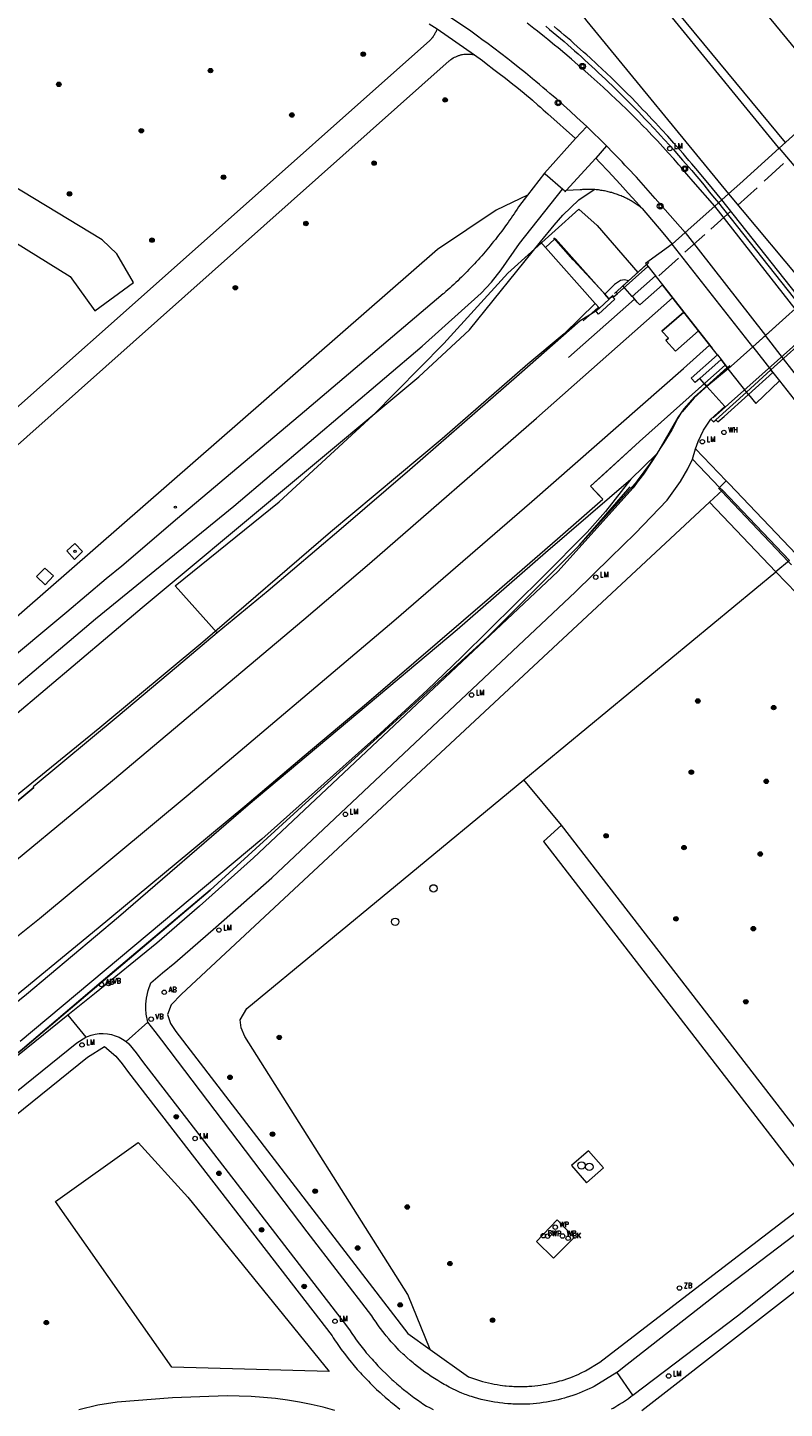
# Model space of a CAD drawing. Header units: metres. Extents: x 138165 to 154469, y 480134 to 494189.
# Tile 821 of 1056: x 146442 to 146528, y 488132 to 488288. Entities that reach past the tile are written whole.
import ezdxf

# ---------------------------------------------------------------- set-up
doc = ezdxf.new("R2010")
doc.units = ezdxf.units.M
doc.header["$LTSCALE"] = 0.001
doc.header["$MEASUREMENT"] = 0
for name, color, linetype, lineweight in [('Level 5', 7, 'Continuous', 0), ('TOP-L-diversen geluidsscherm', 7, 'Continuous', 0), ('TOP-L-spoor', 7, 'Continuous', 0), ('TOP-L-terrein schutting raster hek leuning', 7, 'Continuous', 0), ('TOP-L-topo objecten punt', 7, 'Continuous', 0), ('TOP-L-topo objecten vlak', 7, 'Continuous', 0), ('TOP-L-verharding vangrail', 7, 'Continuous', 0), ('TOP-V-verharding beton', 7, 'Continuous', 0)]:
    doc.layers.add(name, color=color, linetype=linetype, lineweight=lineweight)
doc.styles.add('Style-STANDARD', font='STANDARD.shx')

# ---------------------------------------------------------------- blocks, each defined once
blk = doc.blocks.new('24')
at = {"layer": 'TOP-L-topo objecten punt', "color": 7, "linetype": 'Continuous', "lineweight": 0}
for radius in [0.025, 0.0182, 0.0115, 0.005]:
    blk.add_circle((0, 0), radius, dxfattribs=at)
blk = doc.blocks.new('*U13')
at = {"layer": 'Level 5', "color": 7, "linetype": 'Continuous', "lineweight": 0}
blk.add_circle((0, 0), 0.0415, dxfattribs=at)
blk = doc.blocks.new('150')
at = {"layer": 'Level 5', "color": 7, "linetype": 'Continuous', "lineweight": 0}
blk.add_blockref('*U13', (0, 0), dxfattribs=at)
blk = doc.blocks.new('73')
at = {"layer": 'TOP-L-topo objecten punt', "color": 7, "linetype": 'Continuous', "lineweight": 0}
blk.add_circle((0, 0), 0.025, dxfattribs=at)
at = {"layer": 'TOP-L-topo objecten punt', "color": 7, "linetype": 'Continuous', "lineweight": 0, "style": 'Style-STANDARD'}
blk.add_text('WP', height=0.06, dxfattribs=at).set_placement((0.0483, 0))
blk = doc.blocks.new('39')
at = {"layer": 'TOP-L-topo objecten punt', "color": 7, "linetype": 'Continuous', "lineweight": 0}
for p, q in [((0.0175, 0.0175), (-0.0175, 0.0175)), ((-0.0175, 0.0175), (-0.0175, -0.0175)), ((0.0175, 0.0175), (0.0175, -0.0175)), ((0.0175, -0.0175), (-0.0175, -0.0175))]:
    blk.add_line(p, q, dxfattribs=at)
blk.add_circle((0, 0), 0.0332, dxfattribs=at)
blk = doc.blocks.new('72')
at = {"layer": 'TOP-L-topo objecten punt', "color": 7, "linetype": 'Continuous', "lineweight": 0}
blk.add_circle((0, 0), 0.025, dxfattribs=at)
at = {"layer": 'TOP-L-topo objecten punt', "color": 7, "linetype": 'Continuous', "lineweight": 0, "style": 'Style-STANDARD'}
blk.add_text('BK', height=0.06, dxfattribs=at).set_placement((0.0483, 0))
blk = doc.blocks.new('16')
at = {"layer": 'TOP-L-topo objecten punt', "color": 7, "linetype": 'Continuous', "lineweight": 0}
blk.add_circle((0, 0), 0.025, dxfattribs=at)
at = {"layer": 'TOP-L-topo objecten punt', "color": 7, "linetype": 'Continuous', "lineweight": 0, "style": 'Style-STANDARD'}
blk.add_text('LM', height=0.06, dxfattribs=at).set_placement((0.0483, 0))
blk = doc.blocks.new('10')
at = {"layer": 'TOP-L-topo objecten punt', "linetype": 'Continuous', "lineweight": 0}
blk.add_circle((0, 0), 0.0125, dxfattribs=at)
blk = doc.blocks.new('85')
at = {"layer": 'TOP-L-topo objecten punt', "color": 7, "linetype": 'Continuous', "lineweight": 0}
blk.add_circle((0, 0), 0.025, dxfattribs=at)
at = {"layer": 'TOP-L-topo objecten punt', "color": 7, "linetype": 'Continuous', "lineweight": 0, "style": 'Style-STANDARD'}
blk.add_text('ZB', height=0.06, dxfattribs=at).set_placement((0.0483, 0))
blk = doc.blocks.new('14')
at = {"layer": 'TOP-L-topo objecten punt', "color": 7, "linetype": 'Continuous', "lineweight": 0}
blk.add_circle((0, 0), 0.025, dxfattribs=at)
at = {"layer": 'TOP-L-topo objecten punt', "color": 7, "linetype": 'Continuous', "lineweight": 0, "style": 'Style-STANDARD'}
blk.add_text('VB', height=0.06, dxfattribs=at).set_placement((0.0483, 0))
blk = doc.blocks.new('302')
at = {"layer": 'TOP-L-topo objecten punt', "color": 7, "linetype": 'Continuous', "lineweight": 0}
blk.add_circle((0, 0), 0.025, dxfattribs=at)
at = {"layer": 'TOP-L-topo objecten punt', "color": 7, "linetype": 'Continuous', "lineweight": 0, "style": 'Style-STANDARD'}
blk.add_text('WH', height=0.06, dxfattribs=at).set_placement((0.0483, 0))
blk = doc.blocks.new('11')
at = {"layer": 'TOP-L-topo objecten punt', "color": 7, "linetype": 'Continuous', "lineweight": 0}
blk.add_circle((0, 0), 0.025, dxfattribs=at)
at = {"layer": 'TOP-L-topo objecten punt', "color": 7, "linetype": 'Continuous', "lineweight": 0, "style": 'Style-STANDARD'}
blk.add_text('AB', height=0.06, dxfattribs=at).set_placement((0.0483, 0))

msp = doc.modelspace()

# ---------------------------------------------------------------- linework, layer by layer
at = {"layer": 'TOP-L-diversen geluidsscherm', "flags": 128}
for points in [[(146503.32, 488250.47), (146510.74, 488257.04)], [(146504.63, 488254.61), (146497.77, 488248.54), (146491.28, 488242.93), (146485.42, 488237.82), (146477.68, 488231.15), (146469.48, 488224.15), (146463.72, 488219.43)], [(146366.85, 488120.46), (146375.39, 488126.96), (146388.1, 488136.7), (146399.57, 488145.56), (146409.64, 488153.51), (146423.2, 488164.29), (146430.11, 488169.84), (146439.04, 488176.92), (146450.3, 488186.18), (146459.09, 488193.45), (146466.82, 488199.88), (146473.51, 488205.55), (146480.54, 488211.48), (146488.56, 488218.34), (146494.4, 488223.37), (146502.07, 488230.01), (146507.17, 488234.48), (146505.81, 488235.96), (146511.32, 488241.01), (146519.03, 488247.86), (146520.98, 488249.61)], [(146519.65, 488247.95), (146521.48, 488249.57)], [(146463.72, 488219.43), (146459.15, 488215.56), (146452.57, 488210.04), (146442.99, 488202.06), (146443.05, 488201.99)], [(146383.57, 488154.25), (146387.92, 488157.64), (146391.82, 488160.66), (146394.07, 488162.4), (146396.46, 488164.34), (146402.01, 488168.74), (146408.29, 488173.73), (146413.87, 488178.21), (146419.78, 488182.96), (146422.23, 488184.93), (146426.85, 488188.67), (146431.51, 488192.46), (146436.3, 488196.38), (146443.05, 488201.99)]]:
    msp.add_lwpolyline(points, dxfattribs=at)
at = {"layer": 'TOP-L-spoor', "flags": 128}
for points in [[(146101.28, 487958.69), (146118.68, 487968.77), (146137.94, 487980.21), (146157.59, 487992.13), (146178.71, 488005.17), (146203.74, 488020.95), (146224.43, 488034.41), (146248.39, 488050.27), (146266.55, 488062.71), (146281.1, 488072.75), (146300.31, 488086.14), (146319.75, 488100.17), (146340.84, 488115.68), (146362.23, 488131.63), (146387.18, 488150.88), (146410.21, 488168.82), (146428.07, 488183.37), (146436.54, 488190.07), (146451.93, 488202.8), (146473.49, 488220.93), (146480.87, 488227.23), (146499.7, 488243.61), (146515.05, 488257.18)], [(146104.69, 487952.8), (146110.95, 487956.38), (146129.51, 487967.3), (146152.43, 487981.04), (146171.36, 487992.62), (146191.41, 488005.17), (146228.2, 488028.82), (146252.75, 488045.17), (146274.55, 488059.98), (146297.01, 488075.65), (146322.88, 488094.12), (146345.24, 488110.56), (146367.89, 488127.51), (146391.54, 488145.74), (146409.3, 488159.73), (146443.68, 488187.24), (146460.46, 488201.15), (146483.64, 488220.78), (146499.2, 488234.23), (146516.27, 488249.21), (146519.22, 488251.86)]]:
    msp.add_lwpolyline(points, dxfattribs=at)
at = {"layer": 'TOP-L-terrein schutting raster hek leuning', "flags": 128}
for points in [[(146519.63, 488243.66), (146528.58, 488251.66), (146540.45, 488262.35), (146552.41, 488273.23), (146557.12, 488277.62)], [(146525.35, 488270.34), (146527.54, 488272.33)], [(146522.39, 488267.65), (146524.56, 488269.6)], [(146463.72, 488219.43), (146458.99, 488224.71), (146470.71, 488234.2), (146481.28, 488243.94), (146489.27, 488252.03), (146496.48, 488259.96), (146504.48, 488267.17), (146506.54, 488265.33), (146511.12, 488260.06)], [(146519.37, 488264.95), (146521.6, 488266.98)], [(146507.78, 488257.23), (146503.83, 488261.48), (146501.65, 488263.95)], [(146516.44, 488262.33), (146518.68, 488264.35)], [(146512.26, 488260.73), (146508.8, 488257.66)], [(146513.5, 488259.66), (146515.71, 488261.67)], [(146507.89, 488257.1), (146508.33, 488257.51)], [(146504.95, 488254.61), (146506.66, 488256.09)], [(146369.61, 488116.38), (146373.59, 488119.25), (146378.15, 488122.78), (146389.25, 488131.38), (146390.12, 488132.05), (146409.57, 488147.04), (146429.15, 488162.43), (146441.8, 488172.48), (146462.92, 488190.43), (146494.22, 488218.96), (146504.5, 488229.26), (146510.27, 488235.87)], [(146528.43, 488227.08), (146528.07, 488227.46), (146520.55, 488235.4), (146520.22, 488235.75)]]:
    msp.add_lwpolyline(points, dxfattribs=at)
at = {"layer": 'TOP-L-topo objecten vlak', "flags": 128}
for points in [[(146533.39, 488279.79), (146517.99, 488298.48), (146490.8, 488333.73), (146484.79, 488342.1)], [(146478.07, 488337.08), (146484.23, 488328.55), (146511.47, 488293.11), (146526.96, 488274.15), (146527.04, 488274.05)], [(146471.92, 488332.49), (146477.92, 488324.17), (146505.39, 488288.37), (146521.36, 488268.93)], [(146505.39, 488276.49), (146505.02, 488276.84), (146504.27, 488277.53), (146503.51, 488278.22), (146502.75, 488278.9), (146502.37, 488279.24), (146501.98, 488279.58), (146501.6, 488279.91), (146501.21, 488280.24), (146500.82, 488280.58), (146500.43, 488280.91), (146500.04, 488281.24), (146499.65, 488281.57), (146499.26, 488281.89), (146498.47, 488282.54), (146497.65, 488283.2), (146496.87, 488283.82), (146496.48, 488284.13), (146495.69, 488284.73), (146494.9, 488285.34), (146494.11, 488285.93), (146493.71, 488286.22), (146492.91, 488286.81), (146492.14, 488287.36), (146489.48, 488289.14)], [(146488.51, 488287.5), (146488.47, 488287.41), (146488.43, 488287.33), (146488.39, 488287.24), (146488.35, 488287.15), (146488.3, 488287.07), (146488.26, 488286.98), (146488.21, 488286.9), (146488.16, 488286.82), (146488.1, 488286.74), (146488.05, 488286.66), (146487.94, 488286.5), (146487.88, 488286.42), (146487.82, 488286.35), (146487.69, 488286.2), (146461.57, 488262.97), (146436.95, 488241.1), (146434.02, 488238.48)], [(146487.6, 488288.09), (146488.51, 488287.5)], [(146488.51, 488287.5), (146492.73, 488284.58)], [(146519.8, 488267.53), (146517.35, 488270.31), (146516.65, 488271.15), (146516.06, 488271.84), (146515.76, 488272.18), (146515.17, 488272.87), (146514.56, 488273.54), (146513.95, 488274.22), (146513.34, 488274.88), (146512.72, 488275.54), (146512.41, 488275.87), (146512.09, 488276.2), (146511.78, 488276.52), (146511.14, 488277.17), (146510.5, 488277.81), (146510.18, 488278.13), (146509.86, 488278.45), (146509.2, 488279.08), (146508.55, 488279.7), (146508.21, 488280.01), (146507.88, 488280.32), (146507.21, 488280.93), (146506.88, 488281.24), (146506.2, 488281.84), (146505.86, 488282.14), (146505.16, 488282.77), (146504.78, 488283.1), (146504.03, 488283.75), (146503.66, 488284.08), (146502.9, 488284.72), (146502.14, 488285.36), (146501.75, 488285.68), (146500.98, 488286.31), (146500.59, 488286.62), (146499.82, 488287.24), (146499.42, 488287.55), (146498.64, 488288.16)], [(146500.77, 488287.8), (146501.19, 488287.46), (146501.6, 488287.11), (146502.01, 488286.77), (146502.42, 488286.42), (146502.83, 488286.08), (146503.24, 488285.72), (146504, 488285.05), (146504.39, 488284.7), (146504.78, 488284.35), (146505.17, 488284), (146505.94, 488283.29), (146506.33, 488282.93), (146506.71, 488282.57), (146507.47, 488281.85), (146507.85, 488281.48), (146508.23, 488281.12), (146508.98, 488280.38), (146509.72, 488279.64), (146510.46, 488278.9), (146511.2, 488278.15), (146511.92, 488277.39), (146512.29, 488277.01), (146513.01, 488276.24), (146513.36, 488275.86), (146513.72, 488275.47), (146514.07, 488275.09), (146514.78, 488274.31), (146515.13, 488273.92), (146515.48, 488273.52), (146516.17, 488272.73), (146516.86, 488271.94), (146517.2, 488271.54), (146517.54, 488271.14), (146518.21, 488270.34), (146518.55, 488269.93), (146519.21, 488269.12), (146519.54, 488268.71), (146520.2, 488267.89)], [(146520.58, 488268.23), (146519, 488270.16), (146518.23, 488271.1), (146517.9, 488271.5), (146517.23, 488272.29), (146516.89, 488272.69), (146516.55, 488273.08), (146516.22, 488273.47), (146515.53, 488274.25), (146515.19, 488274.64), (146514.5, 488275.41), (146513.8, 488276.17), (146513.1, 488276.93), (146512.74, 488277.31), (146512.01, 488278.09), (146511.67, 488278.44), (146511, 488279.14), (146510.32, 488279.84), (146509.97, 488280.19), (146509.63, 488280.53), (146508.94, 488281.22), (146508.24, 488281.9), (146507.53, 488282.58), (146507.18, 488282.91), (146506.47, 488283.58), (146505.75, 488284.24), (146505.39, 488284.57), (146505.02, 488284.89), (146504.3, 488285.54), (146503.93, 488285.86), (146503.56, 488286.19), (146502.82, 488286.82), (146502.45, 488287.14), (146502.08, 488287.45), (146501.7, 488287.77)], [(146452.4, 488262.16), (146450.75, 488263.75), (146416.3, 488284.57), (146412.98, 488286.04), (146411.28, 488285.09), (146410.6, 488282.95), (146412.41, 488281.18), (146447.14, 488259.6), (146449.94, 488255.71), (146454.28, 488258.94), (146452.4, 488262.16)], [(146433.34, 488233.61), (146489.86, 488283.91), (146489.93, 488283.96), (146490.05, 488284.06), (146490.18, 488284.15), (146490.32, 488284.23), (146490.39, 488284.27), (146490.46, 488284.31), (146490.61, 488284.38), (146490.68, 488284.41), (146490.75, 488284.45), (146490.83, 488284.47), (146490.9, 488284.5), (146490.98, 488284.53), (146491.13, 488284.57), (146491.21, 488284.59), (146491.29, 488284.61), (146491.37, 488284.62), (146491.52, 488284.65), (146491.61, 488284.66), (146491.77, 488284.67), (146491.92, 488284.68), (146492.08, 488284.67), (146492.17, 488284.67), (146492.24, 488284.66), (146492.33, 488284.66), (146492.48, 488284.63), (146492.56, 488284.62), (146492.73, 488284.58)], [(146492.73, 488284.58), (146493.61, 488283.93), (146494.04, 488283.6), (146494.91, 488282.95), (146495.34, 488282.61), (146496.2, 488281.94), (146496.63, 488281.61), (146497.05, 488281.27), (146497.48, 488280.93), (146498.32, 488280.25), (146498.63, 488279.99), (146498.94, 488279.73), (146499.25, 488279.46), (146499.86, 488278.93), (146500.16, 488278.67), (146500.46, 488278.4), (146500.97, 488277.95), (146504.11, 488275.14)], [(146533.39, 488279.79), (146527.04, 488274.05)], [(146504.11, 488275.14), (146505.39, 488276.49)], [(146507.59, 488274.33), (146505.39, 488276.49)], [(146504.11, 488275.14), (146500.59, 488271.26)], [(146507.59, 488274.33), (146506.4, 488272.93)], [(146516.46, 488264.56), (146514.21, 488267.12), (146513.08, 488268.4), (146510.97, 488270.78), (146510.65, 488271.13), (146510.33, 488271.47), (146510, 488271.82), (146509.68, 488272.16), (146509.35, 488272.51), (146509.02, 488272.85), (146508.69, 488273.19), (146508.34, 488273.55), (146507.59, 488274.33)], [(146503.06, 488269.29), (146506.4, 488272.93)], [(146506.4, 488272.93), (146506.86, 488272.44), (146507.78, 488271.47), (146508.24, 488270.98), (146508.69, 488270.49), (146509.15, 488270), (146510.05, 488269.01), (146510.5, 488268.51), (146510.95, 488268.02), (146511.61, 488267.27)], [(146521.36, 488268.93), (146522.61, 488270.04), (146527.04, 488274.05)], [(146527.04, 488274.05), (146536.53, 488262.86)], [(146500.59, 488271.26), (146498.68, 488268.76)], [(146500.59, 488271.26), (146500.7, 488271.16), (146502.66, 488269.46)], [(146383.74, 488159.43), (146385.97, 488156.66), (146397.37, 488165.67), (146396.76, 488166.58), (146402.64, 488173.17), (146406.25, 488177.81), (146410.78, 488183.97), (146413.55, 488187.55), (146419.55, 488194.48), (146421.55, 488196.52), (146426.06, 488200.71), (146450.02, 488221), (146465.58, 488233.7), (146486.83, 488251.75), (146493.46, 488257.71), (146494.63, 488258.95), (146495.73, 488260.34), (146497.81, 488263.32), (146502.65, 488269.46), (146502.66, 488269.46)], [(146498.68, 488268.76), (146496.95, 488267.93), (146495.17, 488267.09), (146488.55, 488262.64), (146419.73, 488202.55), (146416.63, 488199.87), (146413.57, 488197.05), (146411.63, 488195.86), (146407.98, 488193.33), (146402.94, 488189.36), (146387.64, 488176.47)], [(146498.68, 488268.76), (146497.67, 488267.44), (146497.51, 488267.19), (146497.35, 488266.93), (146497.18, 488266.68), (146497.02, 488266.44), (146496.85, 488266.19), (146496.67, 488265.94), (146496.5, 488265.7), (146496.33, 488265.45), (146496.15, 488265.21), (146495.98, 488264.97), (146495.8, 488264.72), (146495.62, 488264.48), (146495.43, 488264.24), (146495.25, 488264.01), (146495.07, 488263.77), (146494.88, 488263.54), (146494.69, 488263.3), (146494.5, 488263.07), (146494.31, 488262.84), (146494.11, 488262.61), (146493.92, 488262.38), (146493.72, 488262.15), (146493.53, 488261.93), (146493.33, 488261.7), (146493.13, 488261.48), (146492.92, 488261.26), (146492.72, 488261.04), (146492.52, 488260.82), (146492.31, 488260.6), (146492.1, 488260.38), (146491.89, 488260.17), (146491.68, 488259.95), (146491.47, 488259.74), (146491.26, 488259.53), (146491.04, 488259.32), (146490.83, 488259.11), (146490.61, 488258.91), (146490.39, 488258.7), (146490.17, 488258.5), (146489.95, 488258.3), (146489.72, 488258.09), (146489.5, 488257.9), (146489.27, 488257.7), (146489.2, 488257.64), (146473.58, 488244.38), (146459.25, 488232.33), (146452.98, 488226.95), (146451.22, 488225.52), (146446.78, 488221.74), (146423.88, 488202.68)], [(146500.15, 488263.49), (146501.68, 488265.39), (146502.69, 488266.53), (146504.47, 488268.23), (146506.2, 488269.39)], [(146502.66, 488269.46), (146502.87, 488269.28), (146502.95, 488269.16), (146503.06, 488269.29)], [(146506.2, 488269.39), (146506.14, 488269.4), (146506.01, 488269.4), (146505.87, 488269.41), (146505.73, 488269.41), (146505.59, 488269.41), (146505.45, 488269.41), (146505.31, 488269.41), (146505.17, 488269.41), (146505.04, 488269.4), (146504.9, 488269.39), (146504.76, 488269.38), (146504.62, 488269.37), (146503.06, 488269.29)], [(146511.61, 488267.27), (146511.51, 488267.35), (146511.4, 488267.44), (146511.29, 488267.52), (146511.18, 488267.6), (146511.07, 488267.68), (146510.95, 488267.76), (146510.83, 488267.84), (146510.72, 488267.91), (146510.6, 488267.99), (146510.48, 488268.06), (146510.36, 488268.13), (146510.24, 488268.2), (146510.12, 488268.26), (146510, 488268.33), (146509.87, 488268.39), (146509.75, 488268.45), (146509.62, 488268.51), (146509.5, 488268.57), (146509.37, 488268.63), (146509.24, 488268.68), (146509.11, 488268.73), (146508.98, 488268.78), (146508.85, 488268.83), (146508.72, 488268.88), (146508.59, 488268.92), (146508.46, 488268.97), (146508.19, 488269.05), (146508.06, 488269.08), (146507.93, 488269.12), (146507.79, 488269.15), (146507.66, 488269.18), (146507.52, 488269.21), (146507.38, 488269.24), (146507.25, 488269.27), (146507.11, 488269.29), (146506.97, 488269.31), (146506.84, 488269.33), (146506.7, 488269.35), (146506.56, 488269.36), (146506.42, 488269.38), (146506.28, 488269.39), (146506.2, 488269.39)], [(146520.58, 488268.23), (146520.2, 488267.89)], [(146520.58, 488268.23), (146521.36, 488268.93)], [(146529.73, 488256.72), (146520.58, 488268.23)], [(146521.36, 488268.93), (146530.78, 488257.66)], [(146511.61, 488267.27), (146513.95, 488264.51), (146515.01, 488263.26)], [(146519.8, 488267.53), (146516.46, 488264.56)], [(146520.2, 488267.89), (146519.8, 488267.53)], [(146528.86, 488255.94), (146519.8, 488267.53)], [(146520.2, 488267.89), (146529.34, 488256.38)], [(146506.32, 488256.57), (146502.84, 488253.15), (146498.74, 488249.71), (146489.09, 488241.31), (146476.5, 488230.78), (146462.1, 488218.38), (146450.5, 488208.73), (146434.72, 488195.9), (146422.16, 488185.47), (146404.25, 488171.11), (146402.17, 488169.3), (146403.86, 488171.73), (146407.68, 488177.62), (146411.28, 488182.53), (146416.19, 488188.86), (146420.76, 488193.38), (146426.34, 488198.17), (146437.02, 488206.87), (146455.25, 488222.29), (146486.44, 488248.29), (146492.14, 488253.58), (146500.15, 488263.49)], [(146500.71, 488262.87), (146500.15, 488263.49)], [(146507.39, 488257.62), (146501.83, 488263.86), (146501.75, 488263.79), (146500.71, 488262.87)], [(146515.01, 488263.26), (146516.46, 488264.56)], [(146516.46, 488264.56), (146525.5, 488252.94)], [(146500.71, 488262.87), (146506.32, 488256.57)], [(146515.01, 488263.26), (146511.98, 488261.08), (146512.09, 488260.94)], [(146524.08, 488251.67), (146515.01, 488263.26)], [(146512.09, 488260.94), (146510.09, 488259.11)], [(146512.09, 488260.94), (146513.12, 488259.67)], [(146510.09, 488259.11), (146509.61, 488259.22), (146509.18, 488259.13), (146508.48, 488258.69), (146507.39, 488257.62)], [(146510.09, 488259.11), (146509.45, 488258.53)], [(146513.12, 488259.67), (146510.5, 488257.34)], [(146513.91, 488258.67), (146511.35, 488256.39), (146511.06, 488256.71), (146510.59, 488257.25), (146510.5, 488257.34)], [(146513.2, 488259.57), (146513.12, 488259.67), (146513.12, 488259.67)], [(146513.12, 488259.67), (146513.2, 488259.57)], [(146513.2, 488259.57), (146513.91, 488258.67)], [(146513.84, 488253.43), (146516.32, 488255.58), (146513.91, 488258.66), (146513.91, 488258.67)], [(146513.91, 488258.67), (146516.32, 488255.58), (146517.97, 488253.47), (146519.49, 488251.53)], [(146508.36, 488257.23), (146508.55, 488257.03), (146506.71, 488255.36), (146506.5, 488255.59), (146506.41, 488255.69)], [(146507.9, 488257.04), (146507.39, 488257.62)], [(146508.36, 488257.23), (146508.25, 488257.36), (146507.9, 488257.04)], [(146509.45, 488258.53), (146508.67, 488257.82), (146508.79, 488257.6), (146508.36, 488257.23)], [(146510.5, 488257.34), (146509.45, 488258.53)], [(146506.41, 488255.69), (146505.67, 488255.23), (146504.63, 488254.61), (146497.77, 488248.54), (146491.28, 488242.93), (146485.42, 488237.82), (146477.68, 488231.15), (146469.48, 488224.15), (146463.72, 488219.43), (146459.15, 488215.56), (146452.57, 488210.04), (146442.99, 488202.06), (146443.05, 488201.99), (146436.3, 488196.38)], [(146506.32, 488256.57), (146506.79, 488256.03)], [(146506.79, 488256.03), (146506.41, 488255.69)], [(146506.79, 488256.03), (146507.9, 488257.04)], [(146517.97, 488253.47), (146516.32, 488255.58), (146513.84, 488253.43)], [(146526.13, 488249.06), (146530.87, 488253.37), (146528.86, 488255.94), (146528.18, 488255.34), (146524.08, 488251.67), (146521.31, 488249.19), (146518.92, 488247.21), (146520.94, 488244.93), (146519.36, 488243.52), (146519.64, 488243.2), (146519.91, 488243.44)], [(146525.5, 488252.94), (146528.18, 488255.34), (146528.86, 488255.94)], [(146517.97, 488253.47), (146515.39, 488251.17), (146514.3, 488252.39), (146514.59, 488252.63), (146513.84, 488253.43)], [(146519.49, 488251.53), (146517.97, 488253.47), (146517.97, 488253.47)], [(146524.08, 488251.67), (146525.5, 488252.94)], [(146535.04, 488240.69), (146527.53, 488250.33), (146525.5, 488252.94)], [(146520.09, 488250.76), (146519.49, 488251.53)], [(146521.31, 488249.19), (146524.08, 488251.67)], [(146524.08, 488251.67), (146526.13, 488249.06), (146526.35, 488248.78), (146527.1, 488247.82)], [(146518.11, 488248.1), (146517.57, 488247.64), (146517.14, 488248.12), (146520.09, 488250.76)], [(146520.5, 488250.23), (146518.11, 488248.1)], [(146518.64, 488247.52), (146518.88, 488247.25), (146521.21, 488249.33)], [(146520.09, 488250.76), (146520.5, 488250.23)], [(146520.5, 488250.23), (146520.5, 488250.23)], [(146520.5, 488250.23), (146521.21, 488249.33)], [(146521.21, 488249.33), (146520.5, 488250.23), (146520.5, 488250.23)], [(146521.21, 488249.33), (146521.31, 488249.19)], [(146518.64, 488247.52), (146518.61, 488247.54), (146518.15, 488248.05), (146518.11, 488248.1)], [(146521.31, 488249.19), (146518.92, 488247.21)], [(146519.91, 488243.44), (146520.16, 488243.2), (146520.84, 488243.81), (146523.61, 488246.28), (146526.35, 488248.78), (146526.13, 488249.06)], [(146519.91, 488243.44), (146523.38, 488246.55), (146526.13, 488249.06)], [(146523.61, 488246.28), (146521.31, 488249.19)], [(146523.61, 488246.28), (146524.43, 488245.3), (146527.1, 488247.82)], [(146527.1, 488247.82), (146529.99, 488244.14), (146534.48, 488238.37), (146534.89, 488237.83), (146535.2, 488237.42), (146535.5, 488237.01), (146536.1, 488236.19), (146536.4, 488235.78), (146536.69, 488235.38)], [(146366.85, 488120.46), (146375.39, 488126.96), (146388.1, 488136.7), (146399.57, 488145.56), (146409.64, 488153.51), (146423.2, 488164.29), (146430.11, 488169.84), (146439.04, 488176.92), (146450.3, 488186.18), (146459.09, 488193.45), (146466.82, 488199.88), (146473.51, 488205.55), (146480.54, 488211.48), (146488.56, 488218.34), (146494.4, 488223.37), (146502.07, 488230.01), (146507.17, 488234.48), (146506.82, 488234.86), (146505.81, 488235.96), (146507.26, 488237.29), (146511.32, 488241.01), (146518.64, 488247.52)], [(146518.92, 488247.21), (146518.69, 488247), (146517.49, 488245.93), (146516.12, 488244.35), (146515.96, 488244.18), (146515.64, 488243.63), (146514.94, 488242.33), (146514.07, 488240.84), (146513.62, 488240.18), (146513.51, 488239.98), (146513.24, 488239.57)], [(146519.36, 488243.52), (146520.94, 488244.93), (146518.92, 488247.21)], [(146519.36, 488243.52), (146519.64, 488243.2), (146519.91, 488243.44), (146520.16, 488243.2), (146520.84, 488243.81), (146523.61, 488246.28)], [(146517.64, 488240.18), (146517.94, 488240.98), (146518.54, 488242.26), (146519.36, 488243.52)], [(146517.3, 488238.99), (146517.64, 488240.18)], [(146521.08, 488236.58), (146517.64, 488240.18)], [(146513.22, 488239.58), (146513.16, 488239.49), (146512.43, 488238.45), (146511.07, 488236.58), (146510.83, 488236.28), (146508.84, 488234.05), (146504.5, 488229.26), (146494.22, 488218.96), (146462.92, 488190.43), (146452.16, 488181.31), (146441.8, 488172.48), (146429.15, 488162.43), (146417.92, 488153.58), (146409.57, 488147.04), (146390.12, 488132.05)], [(146513.24, 488239.57), (146512.38, 488238.26), (146510.59, 488235.79), (146502.1, 488226.33), (146467.83, 488194.05), (146461.74, 488188.63), (146456.92, 488184.43), (146449.9, 488178.74), (146446.91, 488176.33)], [(146455.89, 488175.52), (146455.71, 488176.44), (146455.7, 488177.05), (146455.7, 488177.58), (146455.76, 488178.24), (146455.95, 488179.09), (146456.24, 488179.96), (146457.56, 488181.1), (146458.95, 488182.21), (146463.56, 488186.24), (146469.87, 488191.8), (146504.11, 488224.05), (146508.04, 488227.93), (146510.83, 488230.61), (146514.42, 488234.37), (146515.93, 488236.5), (146516.75, 488237.91), (146517.3, 488238.99)], [(146510.34, 488236.77), (146513.22, 488239.58)], [(146513.24, 488239.57), (146513.22, 488239.58)], [(146517.3, 488238.99), (146520.33, 488235.83)], [(146386.58, 488134.82), (146387.44, 488135.5), (146399.56, 488144.87), (146408.76, 488151.79), (146415.45, 488157.03), (146442.25, 488178.69), (146452.59, 488187.4), (146467.23, 488200.03), (146490.78, 488219.81), (146500.71, 488228.5), (146510.34, 488236.77)], [(146510.34, 488236.77), (146507.49, 488233.12), (146505.42, 488230.79), (146500.42, 488225.74), (146491.28, 488216.72), (146487.39, 488212.97), (146482.1, 488208.08), (146468.74, 488196.15), (146441.53, 488173.35)], [(146519.2, 488234.14), (146520.66, 488235.5)], [(146520.33, 488235.83), (146521.08, 488236.58)], [(146520.33, 488235.83), (146520.66, 488235.5)], [(146520.66, 488235.5), (146528.23, 488227.6)], [(146528.97, 488228.3), (146521.41, 488236.23), (146521.08, 488236.58)], [(146519.2, 488234.14), (146459.71, 488178.71), (146458.55, 488177.5), (146458.14, 488176.42), (146458.47, 488175.38), (146459.06, 488174.48), (146485.21, 488140.43), (146487.73, 488138.64)], [(146526.68, 488226.32), (146519.2, 488234.14)], [(146447.63, 488227.71), (146448.53, 488228.61), (146447.69, 488229.5), (146446.77, 488228.66), (146447.63, 488227.71)], [(146528.23, 488227.6), (146526.68, 488226.32)], [(146444.32, 488224.83), (146445.28, 488225.84), (146444.3, 488226.71), (146443.37, 488225.78), (146444.32, 488224.83)], [(146498.29, 488202.87), (146526.68, 488226.32)], [(146528.99, 488223.91), (146526.68, 488226.32)], [(146487.73, 488138.64), (146485.19, 488144.84), (146466.85, 488173.91), (146466.41, 488174.89), (146466.3, 488175.82), (146467.06, 488177.08), (146483.82, 488190.92), (146498.29, 488202.87)], [(146502.52, 488197.74), (146498.29, 488202.87)], [(146502.52, 488197.74), (146500.48, 488195.9), (146531.3, 488156), (146531.5, 488155.74)], [(146533.85, 488157.17), (146533.46, 488157.68), (146502.52, 488197.74)], [(146446.91, 488176.33), (146403.01, 488140.88), (146386.1, 488126.95), (146381.42, 488122.95), (146378.12, 488119.98), (146375.56, 488117.52), (146373, 488115.15), (146362.71, 488104.7), (146355.35, 488097.82), (146341.1, 488086.51)], [(146446.91, 488176.33), (146448.92, 488173.85)], [(146453.45, 488173.36), (146455.89, 488175.52)], [(146508.81, 488136.06), (146508.77, 488136.04), (146508.75, 488136.03), (146506.2, 488134.48), (146505.9, 488134.32), (146505.73, 488134.24), (146505.38, 488134.08), (146505.21, 488134), (146504.86, 488133.85), (146504.5, 488133.71), (146504.15, 488133.57), (146503.79, 488133.45), (146503.43, 488133.33), (146503.06, 488133.22), (146502.88, 488133.16), (146502.51, 488133.06), (146502.14, 488132.97), (146501.77, 488132.88), (146501.59, 488132.84), (146501.21, 488132.77), (146500.84, 488132.7), (146500.46, 488132.65), (146500.27, 488132.62), (146500.08, 488132.6), (146499.7, 488132.56), (146499.33, 488132.52), (146498.95, 488132.49), (146498.76, 488132.48), (146498.38, 488132.47), (146498.18, 488132.47), (146497.99, 488132.47), (146497.61, 488132.47), (146497.23, 488132.48), (146497.04, 488132.49), (146496.85, 488132.5), (146496.47, 488132.52), (146496.09, 488132.56), (146495.9, 488132.58), (146495.53, 488132.62), (146495.34, 488132.65), (146494.96, 488132.71), (146494.58, 488132.77), (146494.21, 488132.84), (146493.84, 488132.93), (146493.47, 488133.02), (146493.1, 488133.11), (146492.73, 488133.22), (146492.37, 488133.33), (146492.19, 488133.39), (146491.83, 488133.51), (146491.65, 488133.58), (146491.3, 488133.71), (146491.02, 488133.83), (146490.64, 488134.02), (146490.25, 488134.2), (146489.87, 488134.4), (146489.68, 488134.5), (146489.49, 488134.6), (146489.3, 488134.71), (146489.12, 488134.81), (146488.93, 488134.92), (146488.57, 488135.14), (146488.2, 488135.36), (146487.84, 488135.6), (146487.67, 488135.72), (146487.49, 488135.84), (146487.14, 488136.08), (146486.79, 488136.34), (146486.45, 488136.6), (146486.28, 488136.73), (146485.95, 488137), (146485.79, 488137.13), (146485.46, 488137.41), (146485.14, 488137.7), (146484.98, 488137.84), (146484.82, 488137.99), (146484.67, 488138.13), (146484.36, 488138.43), (146484.21, 488138.58), (146484.06, 488138.74), (146483.77, 488139.05), (146483.62, 488139.2), (146483.33, 488139.52), (146483.19, 488139.68), (146483.05, 488139.85), (146482.78, 488140.17), (146482.64, 488140.34), (146482.38, 488140.68), (146482.12, 488141.02), (146481.99, 488141.19), (146481.74, 488141.54), (146481.62, 488141.72), (146481.38, 488142.07), (146481.26, 488142.25), (146481.15, 488142.43), (146473.88, 488151.91), (146457.47, 488173.52), (146456.72, 488174.5), (146455.89, 488175.52)], [(146343.05, 488084.05), (146356.3, 488094.55), (146366.2, 488103.91), (146374.88, 488112.64), (146377.6, 488115.36), (146379.92, 488117.54), (146383.54, 488120.8), (146387.58, 488124.28), (146404.33, 488138.05), (146447.92, 488173.21), (146448.92, 488173.85)], [(146448.92, 488173.85), (146449.09, 488173.93), (146449.52, 488174.08), (146449.97, 488174.19), (146450.43, 488174.25), (146450.89, 488174.26), (146451.35, 488174.23), (146451.8, 488174.14), (146452.24, 488174.01), (146452.66, 488173.84), (146453.07, 488173.62), (146453.45, 488173.36)], [(146453.45, 488173.36), (146453.75, 488173.1), (146454.58, 488172.08), (146455.32, 488171.1), (146478.3, 488141.32), (146478.48, 488141.04), (146478.62, 488140.84), (146478.89, 488140.43), (146479.18, 488140.03), (146479.32, 488139.83), (146479.61, 488139.43), (146479.76, 488139.24), (146480.07, 488138.85), (146480.38, 488138.47), (146480.53, 488138.28), (146480.69, 488138.09), (146481.01, 488137.72), (146481.17, 488137.53), (146481.34, 488137.35), (146481.51, 488137.17), (146481.84, 488136.81), (146482.18, 488136.45), (146482.36, 488136.28), (146482.71, 488135.93), (146483.06, 488135.59), (146483.42, 488135.26), (146483.61, 488135.09), (146483.98, 488134.77), (146484.35, 488134.45), (146484.54, 488134.29), (146484.73, 488134.14), (146485.12, 488133.83), (146485.31, 488133.68), (146485.51, 488133.53), (146485.9, 488133.23), (146486.3, 488132.95), (146486.7, 488132.66), (146486.91, 488132.53), (146487.32, 488132.26), (146487.66, 488132.09), (146488.07, 488131.89)], [(146405.59, 488136.5), (146449.09, 488171.58), (146451.01, 488172.81), (146452.31, 488171.7), (146453, 488170.84), (146453.74, 488169.88), (146476.67, 488140.16), (146476.81, 488139.95), (146476.96, 488139.72), (146477.25, 488139.3), (146477.55, 488138.87), (146477.71, 488138.65), (146478.02, 488138.23), (146478.18, 488138.02), (146478.5, 488137.61), (146478.83, 488137.2), (146479, 488136.99), (146479.17, 488136.79), (146479.5, 488136.4), (146479.68, 488136.2), (146479.86, 488136.01), (146480.04, 488135.81), (146480.39, 488135.43), (146480.76, 488135.05), (146480.95, 488134.86), (146481.31, 488134.5), (146481.69, 488134.13), (146482.08, 488133.78), (146482.28, 488133.6), (146482.67, 488133.26), (146483.07, 488132.92), (146483.27, 488132.75), (146483.48, 488132.58), (146483.88, 488132.26), (146484.09, 488132.09), (146484.3, 488131.93)], [(146476.36, 488136.17), (146458.6, 488136.64), (146445.51, 488155.34), (146454.83, 488161.96), (146460.41, 488155.8), (146476.36, 488136.17)], [(146505.35, 488157.42), (146507.24, 488159.1), (146505.56, 488161.03), (146503.66, 488159.38), (146505.35, 488157.42)], [(146534.98, 488156.32), (146532.49, 488154.36), (146520.3, 488145.07), (146509.4, 488136.53), (146508.81, 488136.06)], [(146487.73, 488138.64), (146492.06, 488135.56), (146492.5, 488135.4), (146492.83, 488135.28), (146493.3, 488135.14), (146493.63, 488135.04), (146493.96, 488134.96), (146494.29, 488134.88), (146494.62, 488134.8), (146494.95, 488134.74), (146495.29, 488134.68), (146495.63, 488134.63), (146496.13, 488134.56), (146496.29, 488134.55), (146496.63, 488134.52), (146496.97, 488134.49), (146497.14, 488134.48), (146497.3, 488134.48), (146497.64, 488134.47), (146497.99, 488134.47), (146498.15, 488134.47), (146498.32, 488134.47), (146498.67, 488134.48), (146498.83, 488134.49), (146499.17, 488134.52), (146499.51, 488134.54), (146499.85, 488134.58), (146500.17, 488134.63), (146500.51, 488134.68), (146500.85, 488134.74), (146501.18, 488134.8), (146501.34, 488134.84), (146501.68, 488134.91), (146502, 488134.99), (146502.34, 488135.09), (146502.6, 488135.16), (146502.82, 488135.23), (146503.14, 488135.34), (146503.46, 488135.45), (146503.77, 488135.57), (146504.09, 488135.7), (146504.41, 488135.83), (146504.75, 488135.99), (146505.23, 488136.23), (146506.83, 488137.2), (146519.08, 488146.66), (146530.22, 488155.17)], [(146503.94, 488151.27), (146502.02, 488153.25), (146499.69, 488150.82), (146501.61, 488148.94), (146503.94, 488151.27)], [(146510.55, 488133.48), (146522.36, 488142.42), (146534.36, 488152.02), (146536.84, 488153.96)], [(146511.57, 488131.75), (146535.62, 488150.48)], [(146510.55, 488133.48), (146508.81, 488136.06)], [(146476.99, 488131.76), (146475.66, 488132.12), (146474.33, 488132.43), (146472.99, 488132.69), (146471.64, 488132.91), (146470.29, 488133.1), (146468.93, 488133.24), (146467.56, 488133.34), (146464.84, 488133.42), (146458.7, 488133.19), (146452.47, 488132.71), (146450.29, 488132.36), (146448.15, 488131.83)], [(146508.17, 488131.94), (146508.35, 488132.04), (146508.53, 488132.14), (146508.88, 488132.35), (146509.05, 488132.46), (146509.39, 488132.67), (146509.73, 488132.9), (146510.06, 488133.13), (146510.39, 488133.36), (146510.55, 488133.48)]]:
    msp.add_lwpolyline(points, dxfattribs=at)
at = {"layer": 'TOP-L-verharding vangrail', "flags": 128}
msp.add_lwpolyline([(146482.96, 488332.87), (146498.33, 488311), (146514.74, 488290.41), (146527.74, 488274.69)], dxfattribs=at)
at = {"layer": 'TOP-V-verharding beton', "flags": 128}
for points in [[(146508.5, 488257.67), (146512.36, 488261.18)], [(146513.89, 488258.65), (146511.35, 488256.39), (146511.06, 488256.71), (146510.59, 488257.25), (146510.5, 488257.34), (146513.1, 488259.66)], [(146516.31, 488255.57), (146513.84, 488253.43), (146514.59, 488252.63), (146514.3, 488252.39), (146515.39, 488251.17), (146517.96, 488253.46)], [(146518.88, 488247.25), (146518.61, 488247.54), (146518.15, 488248.05), (146518.11, 488248.1), (146520.5, 488250.23)], [(146521.48, 488249.57), (146518.88, 488247.25)], [(146518.88, 488247.25), (146517.53, 488246.04), (146516.32, 488244.68), (146515.63, 488243.7), (146513.36, 488239.72), (146511.75, 488237.3), (146510.47, 488235.71)]]:
    msp.add_lwpolyline(points, dxfattribs=at)

# ---------------------------------------------------------------- block references
at = {"layer": 'TOP-L-topo objecten punt', "xscale": 10, "yscale": 10, "zscale": 10}
for name, p in [('24', (146480.18, 488284.66)), ('39', (146504.88, 488283.29)), ('24', (146462.97, 488282.81)), ('24', (146445.88, 488281.26)), ('24', (146489.41, 488279.5)), ('39', (146502.15, 488279.17)), ('24', (146472.14, 488277.8)), ('24', (146455.17, 488276.03)), ('16', (146514.73, 488274.02)), ('24', (146481.4, 488272.38)), ('39', (146516.41, 488271.73)), ('24', (146464.44, 488270.79)), ('24', (146447.08, 488268.91)), ('39', (146513.65, 488267.52)), ('24', (146473.72, 488265.57)), ('24', (146456.38, 488263.7)), ('24', (146465.77, 488258.33)), ('16', (146518.4, 488240.97)), ('302', (146520.83, 488242.02)), ('10', (146459.01, 488233.59)), ('10', (146447.71, 488228.61)), ('16', (146506.38, 488225.7)), ('16', (146492.39, 488212.42)), ('24', (146517.89, 488211.74)), ('24', (146526.43, 488211)), ('24', (146517.16, 488203.72)), ('24', (146525.6, 488202.69)), ('16', (146478.17, 488198.97)), ('24', (146507.55, 488196.55)), ('24', (146516.33, 488195.22)), ('24', (146524.92, 488194.5)), ('150', (146488.1, 488190.62)), ('150', (146483.79, 488186.86)), ('24', (146515.42, 488187.19)), ('16', (146463.92, 488185.92)), ('24', (146524.14, 488186.08)), ('11', (146450.68, 488179.78)), ('14', (146451.48, 488179.9)), ('11', (146457.76, 488178.91)), ('24', (146523.3, 488177.84)), ('14', (146456.28, 488175.88)), ('16', (146448.49, 488172.97)), ('24', (146470.72, 488173.82)), ('24', (146465.17, 488169.32)), ('24', (146459.11, 488164.88)), ('16', (146461.23, 488162.42)), ('24', (146469.96, 488162.91)), ('150', (146504.79, 488159.39)), ('150', (146505.66, 488159.22)), ('24', (146463.92, 488158.5)), ('24', (146474.76, 488156.49)), ('24', (146485.14, 488154.7)), ('73', (146501.82, 488152.43)), ('24', (146468.73, 488152.13)), ('72', (146500.48, 488151.47)), ('73', (146500.96, 488151.41)), ('73', (146502.64, 488151.43)), ('72', (146503.27, 488151.18)), ('24', (146479.55, 488150.08)), ('24', (146489.95, 488148.32)), ('24', (146473.53, 488145.75)), ('85', (146515.82, 488145.56)), ('24', (146484.34, 488143.66)), ('24', (146444.47, 488141.67)), ('16', (146477, 488141.82)), ('24', (146494.76, 488141.95)), ('16', (146514.6, 488135.65))]:
    msp.add_blockref(name, p, dxfattribs=at)

doc.saveas('drawing.dxf')
